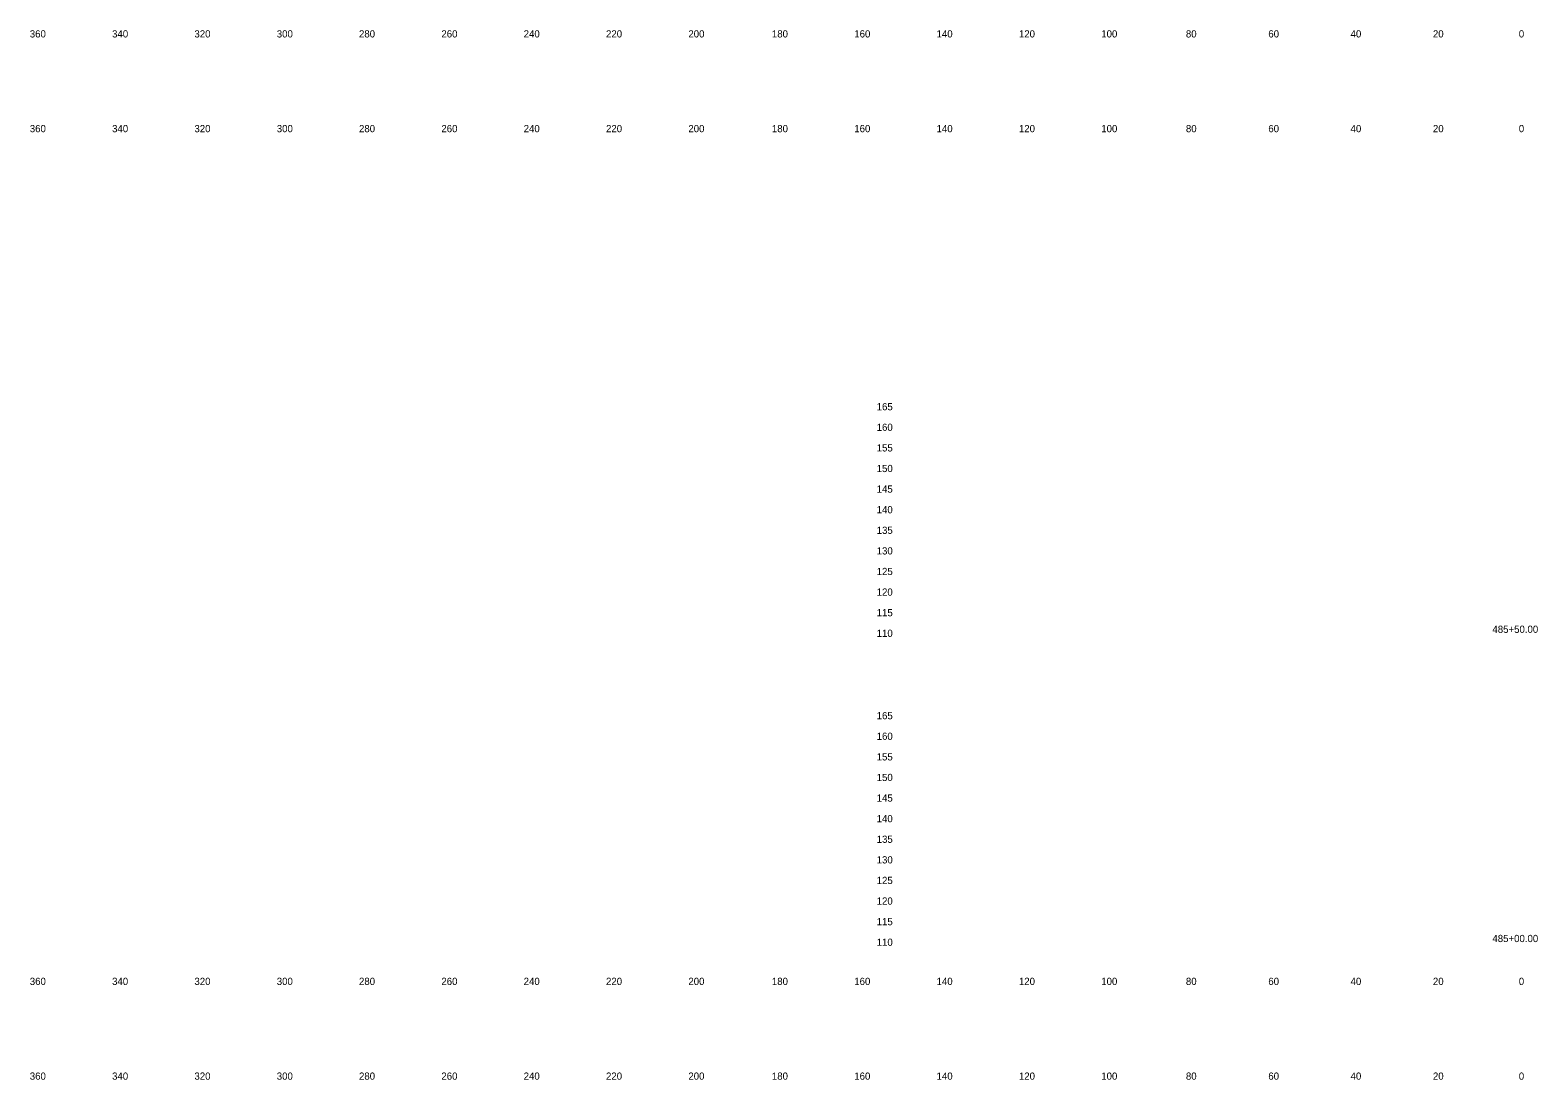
# Model space of a CAD drawing. Extents: x 21281 to 22024, y 6472 to 15198.
# Drawn here: x 21280.5 to 21646.7, y 13582.3 to 13837.1 of the extents above; entities that cross this region are included whole.
import ezdxf

# ---------------------------------------------------------------- set-up
doc = ezdxf.new("R2010")
doc.units = 0
for name, color, linetype in [('Draft_XS_Grid', 7, 'Continuous'), ('Draft_XS_Text', 7, 'Continuous'), ('SLOPE_STAKES_FILL', 7, 'Continuous')]:
    doc.layers.add(name, color=color, linetype=linetype)

msp = doc.modelspace()

# ---------------------------------------------------------------- texts
at = {"layer": 'Draft_XS_Grid'}
for s, p in [('  165  ', (21484.84, 13744.84)), ('  160  ', (21484.84, 13739.84)), ('  155  ', (21484.84, 13734.84)), ('  150  ', (21484.84, 13729.84)), ('  145  ', (21484.84, 13724.84)), ('  140  ', (21484.84, 13719.84)), ('  135  ', (21484.84, 13714.84)), ('  130  ', (21484.84, 13709.84)), ('  125  ', (21484.84, 13704.84)), ('  120  ', (21484.84, 13699.84)), ('  115  ', (21484.84, 13694.84)), ('  110  ', (21484.84, 13689.84)), ('  165  ', (21484.84, 13669.84)), ('  160  ', (21484.84, 13664.84)), ('  155  ', (21484.84, 13659.84)), ('  150  ', (21484.84, 13654.84)), ('  145  ', (21484.84, 13649.84)), ('  140  ', (21484.84, 13644.84)), ('  135  ', (21484.84, 13639.84)), ('  130  ', (21484.84, 13634.84)), ('  125  ', (21484.84, 13629.84)), ('  120  ', (21484.84, 13624.84)), ('  115  ', (21484.84, 13619.84)), ('  110  ', (21484.84, 13614.84))]:
    msp.add_text(s, height=1.75, dxfattribs=at).set_placement(p)
at = {"layer": 'Draft_XS_Text'}
for s, p in [('  360  ', (21279.14, 13835.34)), ('  340  ', (21299.13, 13835.34)), ('  320  ', (21319.13, 13835.34)), ('  300  ', (21339.13, 13835.34)), ('  280  ', (21359.1, 13835.34)), ('  260  ', (21379.11, 13835.34)), ('  240  ', (21399.1, 13835.34)), ('  220  ', (21419.1, 13835.34)), ('  200  ', (21439.1, 13835.34)), ('  180  ', (21459.39, 13835.34)), ('  160  ', (21479.4, 13835.34)), ('  140  ', (21499.39, 13835.34)), ('  120  ', (21519.39, 13835.34)), ('  100  ', (21539.39, 13835.34)), ('  80  ', (21559.95, 13835.34)), ('  60  ', (21579.97, 13835.34)), ('  40  ', (21599.95, 13835.34)), ('  20  ', (21619.95, 13835.34)), ('  0  ', (21640.81, 13835.34)), ('  0  ', (21640.81, 13835.34)), ('  360  ', (21279.14, 13812.34)), ('  340  ', (21299.13, 13812.34)), ('  320  ', (21319.13, 13812.34)), ('  300  ', (21339.13, 13812.34)), ('  280  ', (21359.1, 13812.34)), ('  260  ', (21379.11, 13812.34)), ('  240  ', (21399.1, 13812.34)), ('  220  ', (21419.1, 13812.34)), ('  200  ', (21439.1, 13812.34)), ('  180  ', (21459.39, 13812.34)), ('  160  ', (21479.4, 13812.34)), ('  140  ', (21499.39, 13812.34)), ('  120  ', (21519.39, 13812.34)), ('  100  ', (21539.39, 13812.34)), ('  80  ', (21559.95, 13812.34)), ('  60  ', (21579.97, 13812.34)), ('  40  ', (21599.95, 13812.34)), ('  20  ', (21619.95, 13812.34)), ('  0  ', (21640.81, 13812.34)), ('  0  ', (21640.81, 13812.34)), ('  360  ', (21279.14, 13605.34)), ('  340  ', (21299.13, 13605.34)), ('  320  ', (21319.13, 13605.34)), ('  300  ', (21339.13, 13605.34)), ('  280  ', (21359.1, 13605.34)), ('  260  ', (21379.11, 13605.34)), ('  240  ', (21399.1, 13605.34)), ('  220  ', (21419.1, 13605.34)), ('  200  ', (21439.1, 13605.34)), ('  180  ', (21459.39, 13605.34)), ('  160  ', (21479.4, 13605.34)), ('  140  ', (21499.39, 13605.34)), ('  120  ', (21519.39, 13605.34)), ('  100  ', (21539.39, 13605.34)), ('  80  ', (21559.95, 13605.34)), ('  60  ', (21579.97, 13605.34)), ('  40  ', (21599.95, 13605.34)), ('  20  ', (21619.95, 13605.34)), ('  0  ', (21640.81, 13605.34)), ('  0  ', (21640.81, 13605.34)), ('  360  ', (21279.14, 13582.34)), ('  340  ', (21299.13, 13582.34)), ('  320  ', (21319.13, 13582.34)), ('  300  ', (21339.13, 13582.34)), ('  280  ', (21359.1, 13582.34)), ('  260  ', (21379.11, 13582.34)), ('  240  ', (21399.1, 13582.34)), ('  220  ', (21419.1, 13582.34)), ('  200  ', (21439.1, 13582.34)), ('  180  ', (21459.39, 13582.34)), ('  160  ', (21479.4, 13582.34)), ('  140  ', (21499.39, 13582.34)), ('  120  ', (21519.39, 13582.34)), ('  100  ', (21539.39, 13582.34)), ('  80  ', (21559.95, 13582.34)), ('  60  ', (21579.97, 13582.34)), ('  40  ', (21599.95, 13582.34)), ('  20  ', (21619.95, 13582.34)), ('  0  ', (21640.81, 13582.34)), ('  0  ', (21640.81, 13582.34))]:
    msp.add_text(s, height=1.75, dxfattribs=at).set_placement(p)
at = {"layer": 'SLOPE_STAKES_FILL'}
for s, p in [('  485+50.00  ', (21634.4, 13690.81)), ('  485+00.00  ', (21634.4, 13615.75))]:
    msp.add_text(s, height=1.75, dxfattribs=at).set_placement(p)

doc.saveas('drawing.dxf')
